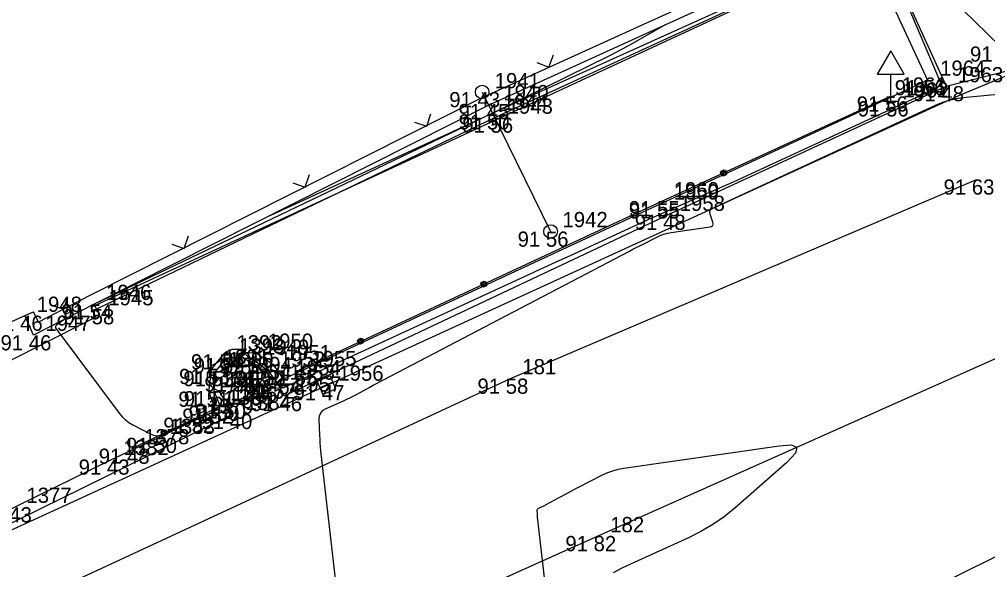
# Model space of a CAD drawing. Extents: x -711081 to -709338, y -1025122 to -1024092.
# Drawn here: x -710847.47 to -710829.62, y -1024962.43 to -1024952.29 of the extents above; entities that cross this region are included whole.
import ezdxf

# ---------------------------------------------------------------- set-up
doc = ezdxf.new("R2010")
doc.units = 0
for name, color, linetype in [('Ex_Minor Contours', 7, 'Continuous'), ('Z_body', 7, 'Continuous'), ('Z_body_cisla', 7, 'Continuous'), ('Z_body_vysky_redukovane', 7, 'Continuous'), ('Z_chodnik', 7, 'Continuous'), ('Z_dopravni_znacky', 7, 'Continuous'), ('Z_katastr_hranice', 7, 'Continuous'), ('Z_komunikace', 7, 'Continuous'), ('Z_komunikace_osa', 7, 'Continuous'), ('Z_obruba', 7, 'Continuous'), ('Z_ploty', 7, 'Continuous'), ('Z_ploty_znacky', 7, 'Continuous'), ('Z_rozhranni', 7, 'Continuous'), ('Z_site_kanalizace_znaky', 7, 'Continuous'), ('Z_vdz12_plna', 7, 'Continuous'), ('Z_vstupy', 7, 'Continuous'), ('Z_zabradli', 7, 'Continuous'), ('Z_zabradli_znaky', 7, 'Continuous'), ('Z_zelen_jednotliva', 7, 'Continuous')]:
    doc.layers.add(name, color=color, linetype=linetype)

# ---------------------------------------------------------------- blocks, each defined once
blk = doc.blocks.new('POINT_DISPLAY')
blk.add_line((0, 0), (0, 0))
blk = doc.blocks.new('Z24')
for p, q in [((-0.28, 0.28), (-0.23, 0.38)), ((-0.23, 0.38), (-0.17, 0.45)), ((-0.17, 0.45), (-0.05, 0.5)), ((-0.05, 0.5), (0.05, 0.5)), ((0.05, 0.5), (0.17, 0.45)), ((0.17, 0.45), (0.23, 0.38)), ((0.23, 0.38), (0.28, 0.28)), ((-0.47, 0.13), (-0.42, 0.2)), ((-0.42, 0.2), (-0.28, 0.28)), ((0.28, 0.28), (0.42, 0.2)), ((0.42, 0.2), (0.47, 0.13)), ((-0.5, 0.05), (-0.47, 0.13)), ((-0.5, -0.05), (-0.5, 0.05)), ((-0.03, -0.03), (-0.03, 0.03)), ((-0.03, 0.03), (0.03, 0.03)), ((0.03, 0.03), (0.03, -0.03)), ((0.47, 0.13), (0.5, 0.05)), ((0.5, 0.05), (0.5, -0.05)), ((-0.45, -0.17), (-0.5, -0.05)), ((-0.38, -0.23), (-0.45, -0.17)), ((0.03, -0.03), (-0.03, -0.03)), ((0.45, -0.17), (0.38, -0.23)), ((0.5, -0.05), (0.45, -0.17)), ((-0.28, -0.28), (-0.38, -0.23)), ((-0.2, -0.42), (-0.28, -0.28)), ((0.28, -0.28), (0.2, -0.42)), ((0.38, -0.23), (0.28, -0.28)), ((-0.13, -0.47), (-0.2, -0.42)), ((-0.05, -0.5), (-0.13, -0.47)), ((0.05, -0.5), (-0.05, -0.5)), ((0.13, -0.47), (0.05, -0.5)), ((0.2, -0.42), (0.13, -0.47))]:
    blk.add_line(p, q)
blk = doc.blocks.new('Z212')
for p, q in [((-0.17, 0.17), (0, 0)), ((0, 0), (0.17, 0.17))]:
    blk.add_line(p, q)
blk = doc.blocks.new('Z46260')
for p, q in [((0.13, 0.13), (-0.13, 0.13)), ((-0.13, 0.13), (-0.13, -0.13)), ((0.13, 0), (-0.13, 0)), ((0.13, -0.13), (0.13, 0.13)), ((-0.13, -0.13), (0.13, -0.13))]:
    blk.add_line(p, q)
blk = doc.blocks.new('Z530')
for p, q in [((-0.05, 0.03), (-0.03, 0.05)), ((-0.05, -0.03), (-0.05, 0.03)), ((-0.03, 0.05), (0.03, 0.05)), ((-0.03, -0.03), (-0.03, 0.03)), ((-0.03, 0.03), (0.03, 0.03)), ((-0.03, -0.03), (0.03, 0.03)), ((0.03, 0.05), (0.05, 0.03)), ((0.03, 0.03), (0.03, -0.03)), ((0.05, 0.03), (0.05, -0.03)), ((-0.03, -0.05), (-0.05, -0.03)), ((0.03, -0.03), (-0.03, -0.03)), ((0.03, -0.05), (-0.03, -0.05)), ((0.05, -0.03), (0.03, -0.05))]:
    blk.add_line(p, q)
blk = doc.blocks.new('Z527')
for p, q in [((0, 0.93), (-0.25, 0.5)), ((0.25, 0.5), (0, 0.93)), ((-0.25, 0.5), (0.25, 0.5)), ((0, 0), (0, 0.5)), ((-0.13, 0), (0.13, 0))]:
    blk.add_line(p, q)
blk = doc.blocks.new('Z15')
blk.add_circle((0, 0), 0.125)

msp = doc.modelspace()

# ---------------------------------------------------------------- linework, layer by layer
at = {"layer": 'Ex_Minor Contours'}
for points in [[(-710846.65, -1024957.825), (-710846.78, -1024957.919), (-710846.797, -1024957.935), (-710846.805, -1024957.953), (-710846.803, -1024957.972), (-710846.791, -1024957.993), (-710845.632, -1024959.548), (-710845.578, -1024959.614), (-710845.517, -1024959.671), (-710845.451, -1024959.722), (-710845.378, -1024959.765), (-710845.073, -1024959.922), (-710844.996, -1024959.951), (-710844.919, -1024959.962), (-710844.842, -1024959.954), (-710844.765, -1024959.927), (-710843.822, -1024959.485), (-710843.814, -1024959.48), (-710843.807, -1024959.474), (-710843.801, -1024959.468), (-710843.796, -1024959.46), (-710843.779, -1024959.427), (-710843.774, -1024959.419), (-710843.768, -1024959.413), (-710843.761, -1024959.408), (-710843.752, -1024959.404), (-710843.68, -1024959.38), (-710843.666, -1024959.374), (-710843.655, -1024959.365), (-710843.646, -1024959.354), (-710843.64, -1024959.34), (-710843.54, -1024959.042), (-710843.516, -1024958.996), (-710843.484, -1024958.967), (-710843.442, -1024958.955), (-710843.391, -1024958.96), (-710842.89, -1024959.083), (-710842.868, -1024959.087), (-710842.846, -1024959.09), (-710842.825, -1024959.09), (-710842.803, -1024959.089), (-710842.687, -1024959.078), (-710842.679, -1024959.078), (-710842.67, -1024959.077), (-710842.661, -1024959.077), (-710842.653, -1024959.076), (-710842.617, -1024959.075), (-710842.609, -1024959.075), (-710842.6, -1024959.073), (-710842.592, -1024959.071), (-710842.584, -1024959.068), (-710838.466, -1024957.169), (-710838.175, -1024957.034), (-710837.883, -1024956.9), (-710837.592, -1024956.766), (-710837.3, -1024956.633), (-710835.814, -1024955.95), (-710835.683, -1024955.891), (-710835.551, -1024955.831), (-710835.419, -1024955.772), (-710835.287, -1024955.714), (-710834.757, -1024955.483), (-710834.625, -1024955.425), (-710834.493, -1024955.366), (-710834.362, -1024955.307), (-710834.23, -1024955.246), (-710830.689, -1024953.611), (-710830.667, -1024953.6), (-710830.645, -1024953.589), (-710830.624, -1024953.578), (-710830.603, -1024953.566), (-710830.518, -1024953.517), (-710830.5, -1024953.503), (-710830.49, -1024953.487), (-710830.488, -1024953.469), (-710830.494, -1024953.447), (-710831.589, -1024950.876)], [(-710842.837, -1024955.9), (-710839.404, -1024954.322), (-710839.097, -1024954.18), (-710838.792, -1024954.036), (-710838.487, -1024953.89), (-710838.184, -1024953.741), (-710836.576, -1024952.949), (-710836.471, -1024952.896), (-710836.367, -1024952.842), (-710836.264, -1024952.787), (-710836.162, -1024952.729), (-710835.551, -1024952.381)], [(-710841.048, -1024967.801), (-710841.911, -1024960.24), (-710841.919, -1024960.168), (-710841.925, -1024960.095), (-710841.929, -1024960.023), (-710841.932, -1024959.951), (-710841.942, -1024959.661), (-710841.936, -1024959.594), (-710841.912, -1024959.538), (-710841.872, -1024959.493), (-710841.814, -1024959.458), (-710841.51, -1024959.325), (-710841.446, -1024959.296), (-710841.382, -1024959.266), (-710841.319, -1024959.234), (-710841.257, -1024959.201), (-710841.009, -1024959.065), (-710840.947, -1024959.031), (-710840.885, -1024958.998), (-710840.823, -1024958.965), (-710840.76, -1024958.932), (-710836.225, -1024956.56), (-710836.163, -1024956.527), (-710836.1, -1024956.494), (-710836.037, -1024956.462), (-710835.974, -1024956.43), (-710835.721, -1024956.302), (-710835.658, -1024956.273), (-710835.592, -1024956.249), (-710835.524, -1024956.231), (-710835.455, -1024956.218), (-710834.744, -1024956.115), (-710834.712, -1024956.105), (-710834.692, -1024956.087), (-710834.685, -1024956.062), (-710834.69, -1024956.028), (-710834.738, -1024955.878), (-710834.744, -1024955.843), (-710834.738, -1024955.814), (-710834.72, -1024955.789), (-710834.69, -1024955.77), (-710830.585, -1024953.874), (-710830.448, -1024953.818), (-710830.309, -1024953.774), (-710830.166, -1024953.742), (-710830.02, -1024953.722), (-710829.3, -1024953.657)], [(-710837.749, -1024962.948), (-710837.918, -1024961.466), (-710837.92, -1024961.451), (-710837.921, -1024961.435), (-710837.922, -1024961.419), (-710837.923, -1024961.403), (-710837.925, -1024961.34), (-710837.923, -1024961.325), (-710837.918, -1024961.313), (-710837.909, -1024961.303), (-710837.897, -1024961.296), (-710837.833, -1024961.268), (-710837.818, -1024961.261), (-710837.802, -1024961.253), (-710837.787, -1024961.246), (-710837.772, -1024961.238), (-710837.405, -1024961.037), (-710837.339, -1024961.001), (-710837.272, -1024960.965), (-710837.205, -1024960.93), (-710837.138, -1024960.896), (-710836.72, -1024960.684), (-710836.627, -1024960.642), (-710836.531, -1024960.607), (-710836.433, -1024960.58), (-710836.332, -1024960.562), (-710833.469, -1024960.146), (-710833.239, -1024960.133), (-710833.139, -1024960.18), (-710833.168, -1024960.287), (-710833.327, -1024960.453), (-710834.285, -1024961.295), (-710834.482, -1024961.456), (-710834.69, -1024961.601), (-710834.908, -1024961.73), (-710835.136, -1024961.844), (-710836.207, -1024962.328), (-710836.369, -1024962.406), (-710836.526, -1024962.491)], [(-710827.421, -1024961.178), (-710834.824, -1024964.828)]]:
    msp.add_lwpolyline(points, dxfattribs=at)
at = {"layer": 'Z_chodnik'}
for p, q in [((-710831.91, -1024950.87), (-710830.73, -1024953.41)), ((-710833.42, -1024951.67), (-710838.7, -1024954.1)), ((-710838.7, -1024954.1), (-710846.05, -1024957.63)), ((-710846.05, -1024957.63), (-710846.09, -1024957.54))]:
    msp.add_line(p, q, dxfattribs=at)
at = {"layer": 'Z_dopravni_znacky'}
msp.add_line((-710838.94, -1024953.63), (-710837.68, -1024956.2), dxfattribs=at)
at = {"layer": 'Z_katastr_hranice'}
for p, q in [((-710760.45, -1024924.43), (-710830.16, -1024953.7)), ((-710833.52, -1024951.75), (-710846.15, -1024957.6)), ((-710830.16, -1024953.7), (-710852.63, -1024964)), ((-710846.15, -1024957.6), (-710846.06, -1024957.78)), ((-710846.06, -1024957.78), (-710851.46, -1024960.52))]:
    msp.add_line(p, q, dxfattribs=at)
at = {"layer": 'Z_komunikace'}
for p, q in [((-710830.39, -1024953.52), (-710828.92, -1024953.15)), ((-710835.52, -1024955.89), (-710830.39, -1024953.52)), ((-710842.59, -1024959.23), (-710835.52, -1024955.89)), ((-710851.2, -1024963.33), (-710843.53, -1024959.56))]:
    msp.add_line(p, q, dxfattribs=at)
at = {"layer": 'Z_komunikace_osa'}
for p, q in [((-710836.8, -1024961.81), (-710827.84, -1024957.81)), ((-710851.07, -1024968.17), (-710836.8, -1024961.81))]:
    msp.add_line(p, q, dxfattribs=at)
at = {"layer": 'Z_obruba'}
for p, q in [((-710831.63, -1024950.78), (-710830.39, -1024953.52)), ((-710833.48, -1024951.64), (-710838.79, -1024954.04)), ((-710835.63, -1024955.68), (-710830.73, -1024953.41)), ((-710838.79, -1024954.04), (-710846.09, -1024957.54)), ((-710842.61, -1024958.92), (-710835.63, -1024955.68)), ((-710843.92, -1024958.73), (-710843.7, -1024958.46)), ((-710843.7, -1024958.46), (-710843.12, -1024958.43)), ((-710843.12, -1024958.43), (-710842.79, -1024958.65)), ((-710842.79, -1024958.65), (-710842.61, -1024958.92)), ((-710843.98, -1024959.15), (-710843.92, -1024958.73)), ((-710842.61, -1024958.92), (-710842.71, -1024959)), ((-710842.71, -1024959), (-710842.59, -1024959.23)), ((-710843.86, -1024959.46), (-710843.98, -1024959.15)), ((-710843.86, -1024959.46), (-710843.77, -1024959.41)), ((-710843.77, -1024959.41), (-710843.65, -1024959.37)), ((-710843.65, -1024959.37), (-710843.53, -1024959.56)), ((-710844.92, -1024960), (-710843.86, -1024959.46)), ((-710845.77, -1024960.4), (-710844.92, -1024960)), ((-710849.66, -1024962.31), (-710845.77, -1024960.4))]:
    msp.add_line(p, q, dxfattribs=at)
at = {"layer": 'Z_ploty'}
for p, q in [((-710838.84, -1024953.69), (-710833.86, -1024951.42)), ((-710838.77, -1024953.85), (-710833.62, -1024951.5)), ((-710838.85, -1024953.69), (-710846.17, -1024957.38)), ((-710838.77, -1024953.85), (-710846.09, -1024957.54)), ((-710846.17, -1024957.38), (-710847.12, -1024957.87)), ((-710846.09, -1024957.54), (-710847.21, -1024958.11)), ((-710847.37, -1024957.75), (-710847.21, -1024957.68)), ((-710847.21, -1024958.11), (-710847.37, -1024957.75)), ((-710847.12, -1024957.87), (-710847.21, -1024957.68))]:
    msp.add_line(p, q, dxfattribs=at)
at = {"layer": 'Z_rozhranni'}
for p, q in [((-710829.39, -1024952.79), (-710831.45, -1024950.77)), ((-710843.84, -1024958.77), (-710843.65, -1024958.53)), ((-710843.18, -1024958.54), (-710843.65, -1024958.53)), ((-710843.18, -1024958.54), (-710842.89, -1024958.76)), ((-710843.88, -1024959.14), (-710843.84, -1024958.77)), ((-710842.89, -1024958.76), (-710842.71, -1024959)), ((-710843.77, -1024959.41), (-710843.88, -1024959.14))]:
    msp.add_line(p, q, dxfattribs=at)
at = {"layer": 'Z_vdz12_plna'}
for p, q in [((-710838.42, -1024958.91), (-710829.83, -1024955.24)), ((-710852.51, -1024965.44), (-710838.42, -1024958.91))]:
    msp.add_line(p, q, dxfattribs=at)
at = {"layer": 'Z_vstupy'}
msp.add_line((-710850.73, -1024959.29), (-710847.37, -1024957.75), dxfattribs=at)
at = {"layer": 'Z_zabradli'}
for p, q in [((-710835.63, -1024955.64), (-710831.43, -1024953.71)), ((-710842.31, -1024958.75), (-710835.63, -1024955.64)), ((-710845.4, -1024960.2), (-710844.21, -1024959.63))]:
    msp.add_line(p, q, dxfattribs=at)

# ---------------------------------------------------------------- block references
at = {"layer": 'Z_body'}
for p in [(-710830.73, -1024953.41), (-710830.39, -1024953.52), (-710838.94, -1024953.63), (-710831.43, -1024953.71), (-710838.77, -1024953.85), (-710831.41, -1024953.8), (-710838.79, -1024954.04), (-710838.7, -1024954.1), (-710829.83, -1024955.24), (-710835.63, -1024955.64), (-710835.63, -1024955.68), (-710835.52, -1024955.89), (-710837.68, -1024956.2), (-710846.09, -1024957.54), (-710846.05, -1024957.63), (-710847.37, -1024957.75), (-710847.21, -1024958.11), (-710843.7, -1024958.46), (-710843.65, -1024958.53), (-710843.18, -1024958.54), (-710843.12, -1024958.43), (-710842.79, -1024958.65), (-710843.92, -1024958.73), (-710843.84, -1024958.77), (-710843.5, -1024958.87), (-710842.89, -1024958.76), (-710842.31, -1024958.75), (-710842.71, -1024959), (-710842.61, -1024958.92), (-710841.81, -1024959.03), (-710838.42, -1024958.91), (-710843.98, -1024959.15), (-710843.88, -1024959.14), (-710842.59, -1024959.23), (-710843.77, -1024959.41), (-710843.65, -1024959.37), (-710843.86, -1024959.46), (-710843.53, -1024959.56), (-710844.21, -1024959.63), (-710844.92, -1024960), (-710845.4, -1024960.2), (-710845.77, -1024960.4), (-710836.8, -1024961.81)]:
    msp.add_blockref('POINT_DISPLAY', p, dxfattribs=at)
at = {"layer": 'Z_dopravni_znacky'}
for name, p in [('Z527', (-710831.41, -1024953.8)), ('Z15', (-710838.94, -1024953.63)), ('Z15', (-710837.68, -1024956.2))]:
    msp.add_blockref(name, p, dxfattribs=at)
at = {"layer": 'Z_ploty_znacky'}
for p, rotation in [((-710837.71, -1024953.17), 24.499999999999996), ((-710839.96, -1024954.26), 26.8), ((-710842.2, -1024955.38), 26.8), ((-710844.43, -1024956.51), 26.8), ((-710846.65, -1024957.63), 26.999999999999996)]:
    msp.add_blockref('Z212', p, dxfattribs=dict(at, rotation=rotation))
at = {"layer": 'Z_site_kanalizace_znaky', "rotation": 23.399999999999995}
msp.add_blockref('Z46260', (-710841.81, -1024959.03), dxfattribs=at)
at = {"layer": 'Z_zabradli_znaky'}
for p, rotation in [((-710834.49, -1024955.12), 24.7), ((-710838.91, -1024957.17), 25), ((-710841.18, -1024958.22), 25), ((-710844.8, -1024959.91), 25.6)]:
    msp.add_blockref('Z530', p, dxfattribs=dict(at, rotation=rotation))
at = {"layer": 'Z_zelen_jednotliva'}
msp.add_blockref('Z24', (-710843.5, -1024958.87), dxfattribs=at)

# ---------------------------------------------------------------- texts
at = {"layer": 'Z_body_cisla'}
for s, p in [('1964', (-710830.5, -1024953.33)), ('1963', (-710830.17, -1024953.45)), ('1941', (-710838.71, -1024953.56)), ('1961', (-710831.21, -1024953.64)), ('1940', (-710838.55, -1024953.78)), ('1962', (-710831.18, -1024953.73)), ('1944', (-710838.56, -1024953.96)), ('1943', (-710838.47, -1024954.03)), ('1960', (-710835.41, -1024955.57)), ('1959', (-710835.41, -1024955.61)), ('1958', (-710835.3, -1024955.82)), ('1942', (-710837.46, -1024956.12)), ('1946', (-710845.87, -1024957.46)), ('1945', (-710845.83, -1024957.56)), ('1948', (-710847.15, -1024957.68)), ('1947', (-710846.99, -1024958.03)), ('1392', (-710843.47, -1024958.39)), ('1393', (-710843.42, -1024958.45)), ('1949', (-710842.96, -1024958.47)), ('1950', (-710842.89, -1024958.36)), ('1951', (-710842.56, -1024958.57)), ('1391', (-710843.7, -1024958.65)), ('1390', (-710843.62, -1024958.7)), ('1394', (-710843.28, -1024958.79)), ('1952', (-710842.67, -1024958.69)), ('1955', (-710842.09, -1024958.68)), ('1953', (-710842.49, -1024958.93)), ('1954', (-710842.38, -1024958.85)), ('1956', (-710841.59, -1024958.95)), ('181', (-710838.2, -1024958.83)), ('1388', (-710843.75, -1024959.07)), ('1389', (-710843.66, -1024959.07)), ('1957', (-710842.37, -1024959.15)), ('1386', (-710843.55, -1024959.33)), ('1387', (-710843.42, -1024959.29)), ('1385', (-710843.63, -1024959.39)), ('1384', (-710843.3, -1024959.49)), ('1379', (-710843.99, -1024959.56)), ('1383', (-710844.7, -1024959.93)), ('1378', (-710845.17, -1024960.12)), ('1382', (-710845.55, -1024960.32)), ('1377', (-710847.34, -1024961.2)), ('182', (-710836.58, -1024961.74))]:
    msp.add_text(s, height=0.28, dxfattribs=at).set_placement(p)
at = {"layer": 'Z_body_vysky_redukovane'}
for s, p in [('91 41', (-710829.95, -1024953.07)), ('91 56', (-710831.337, -1024953.69)), ('91 48', (-710830.997, -1024953.8)), ('91 43', (-710839.547, -1024953.91)), ('91 56', (-710832.037, -1024953.99)), ('91 45', (-710839.377, -1024954.13)), ('91 56', (-710832.017, -1024954.08)), ('91 50', (-710839.373, -1024954.32)), ('91 56', (-710839.307, -1024954.38)), ('91 63', (-710830.437, -1024955.52)), ('91 55', (-710836.237, -1024955.92)), ('91 55', (-710836.237, -1024955.96)), ('91 48', (-710836.127, -1024956.17)), ('91 56', (-710838.287, -1024956.48)), ('91 54', (-710846.697, -1024957.82)), ('91 58', (-710846.657, -1024957.91)), ('91 46', (-710847.977, -1024958.03)), ('91 46', (-710847.817, -1024958.39)), ('91 54', (-710844.307, -1024958.74)), ('91 52', (-710844.257, -1024958.81)), ('91 54', (-710843.787, -1024958.82)), ('91 56', (-710843.727, -1024958.71)), ('91 54', (-710843.397, -1024958.93)), ('91 53', (-710844.527, -1024959.01)), ('91 53', (-710844.447, -1024959.05)), ('91 51', (-710844.06, -1024959.15)), ('91 52', (-710843.497, -1024959.04)), ('91 55', (-710842.917, -1024959.03)), ('91 52', (-710843.317, -1024959.28)), ('91 54', (-710843.217, -1024959.2)), ('91 47', (-710842.417, -1024959.31)), ('91 58', (-710839.027, -1024959.19)), ('91 51', (-710844.54, -1024959.43)), ('91 51', (-710844.44, -1024959.42)), ('91 46', (-710843.197, -1024959.51)), ('91 50', (-710844.353, -1024959.69)), ('91 50', (-710844.233, -1024959.65)), ('91 52', (-710844.467, -1024959.74)), ('91 40', (-710844.113, -1024959.84)), ('91 52', (-710844.817, -1024959.91)), ('91 50', (-710845.503, -1024960.28)), ('91 48', (-710846.007, -1024960.48)), ('91 43', (-710846.377, -1024960.68)), ('91 43', (-710848.177, -1024961.56)), ('91 82', (-710837.407, -1024962.09))]:
    msp.add_text(s, height=0.28, dxfattribs=at).set_placement(p)

doc.saveas('drawing.dxf')
